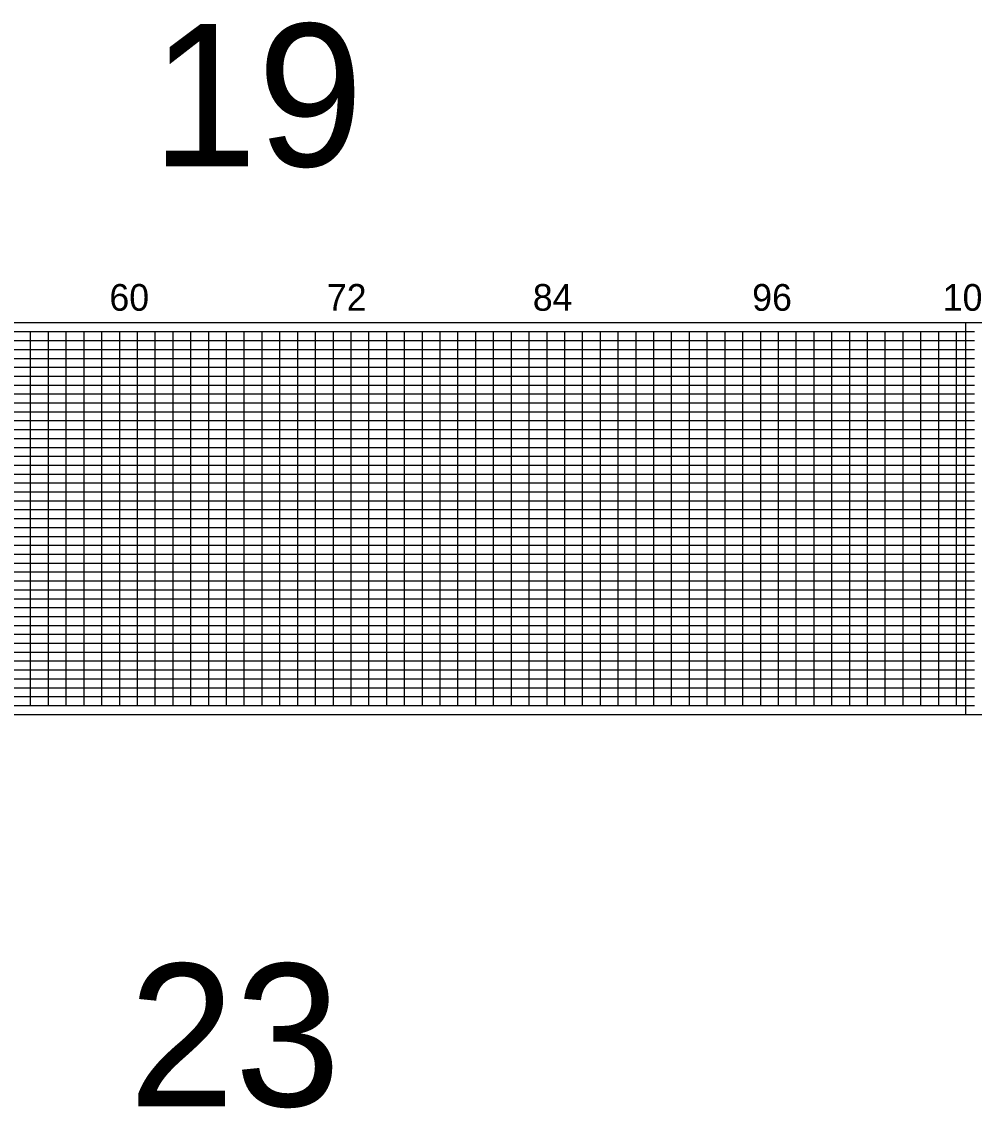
# Model space of a CAD drawing. Extents: x 1873632 to 1926512, y 813126 to 836257.
# Drawn here: x 1886338 to 1889013, y 824477 to 827529 of the extents above; entities that cross this region are included whole.
import ezdxf

# ---------------------------------------------------------------- set-up
doc = ezdxf.new("R2010")
doc.units = 0
for name, color, linetype in [('RD_PD_WallFill', 7, 'Continuous'), ('RD_SHT_IplotShp', 7, 'Continuous'), ('RD_Sketch8', 7, 'Continuous')]:
    doc.layers.add(name, color=color, linetype=linetype)

msp = doc.modelspace()

# ---------------------------------------------------------------- linework, layer by layer
at = {"layer": 'RD_PD_WallFill'}
for p, q in [((1883663.1, 826658.1), (1889013.1, 826658.1)), ((1886363.1, 825608.1), (1886363.1, 826658.1)), ((1886413.1, 825608.1), (1886413.1, 826658.1)), ((1886463.1, 825608.1), (1886463.1, 826658.1)), ((1886513.1, 825608.1), (1886513.1, 826658.1)), ((1886563.1, 825608.1), (1886563.1, 826658.1)), ((1886613.1, 825608.1), (1886613.1, 826658.1)), ((1886663.1, 825608.1), (1886663.1, 826658.1)), ((1886713.1, 825608.1), (1886713.1, 826658.1)), ((1886763.1, 825608.1), (1886763.1, 826658.1)), ((1886813.1, 825608.1), (1886813.1, 826658.1)), ((1886863.1, 825608.1), (1886863.1, 826658.1)), ((1886913.1, 825608.1), (1886913.1, 826658.1)), ((1886963.1, 825608.1), (1886963.1, 826658.1)), ((1887013.1, 825608.1), (1887013.1, 826658.1)), ((1887063.1, 825608.1), (1887063.1, 826658.1)), ((1887113.1, 825608.1), (1887113.1, 826658.1)), ((1887163.1, 825608.1), (1887163.1, 826658.1)), ((1887213.1, 825608.1), (1887213.1, 826658.1)), ((1887263.1, 825608.1), (1887263.1, 826658.1)), ((1887313.1, 825608.1), (1887313.1, 826658.1)), ((1887363.1, 825608.1), (1887363.1, 826658.1)), ((1887413.1, 825608.1), (1887413.1, 826658.1)), ((1887463.1, 825608.1), (1887463.1, 826658.1)), ((1887513.1, 825608.1), (1887513.1, 826658.1)), ((1887563.1, 825608.1), (1887563.1, 826658.1)), ((1887613.1, 825608.1), (1887613.1, 826658.1)), ((1887663.1, 825608.1), (1887663.1, 826658.1)), ((1887713.1, 825608.1), (1887713.1, 826658.1)), ((1887763.1, 825608.1), (1887763.1, 826658.1)), ((1887813.1, 825608.1), (1887813.1, 826658.1)), ((1887863.1, 825608.1), (1887863.1, 826658.1)), ((1887913.1, 825608.1), (1887913.1, 826658.1)), ((1887963.1, 825608.1), (1887963.1, 826658.1)), ((1888013.1, 825608.1), (1888013.1, 826658.1)), ((1888063.1, 825608.1), (1888063.1, 826658.1)), ((1888113.1, 825608.1), (1888113.1, 826658.1)), ((1888163.1, 825608.1), (1888163.1, 826658.1)), ((1888213.1, 825608.1), (1888213.1, 826658.1)), ((1888263.1, 825608.1), (1888263.1, 826658.1)), ((1888313.1, 825608.1), (1888313.1, 826658.1)), ((1888363.1, 825608.1), (1888363.1, 826658.1)), ((1888413.1, 825608.1), (1888413.1, 826658.1)), ((1888463.1, 825608.1), (1888463.1, 826658.1)), ((1888513.1, 825608.1), (1888513.1, 826658.1)), ((1888563.1, 825608.1), (1888563.1, 826658.1)), ((1888613.1, 825608.1), (1888613.1, 826658.1)), ((1888663.1, 825608.1), (1888663.1, 826658.1)), ((1888713.1, 825608.1), (1888713.1, 826658.1)), ((1888763.1, 825608.1), (1888763.1, 826658.1)), ((1888813.1, 825608.1), (1888813.1, 826658.1)), ((1888863.1, 825608.1), (1888863.1, 826658.1)), ((1888913.1, 825608.1), (1888913.1, 826658.1)), ((1888963.1, 825608.1), (1888963.1, 826658.1)), ((1884113.1, 826633.1), (1889013.1, 826633.1)), ((1884113.1, 826608.1), (1889013.1, 826608.1)), ((1884113.1, 826583.1), (1889013.1, 826583.1)), ((1884113.1, 826558.1), (1889013.1, 826558.1)), ((1884113.1, 826533.1), (1889013.1, 826533.1)), ((1883663.1, 826508.1), (1889013.1, 826508.1)), ((1883663.1, 826483.1), (1889013.1, 826483.1)), ((1883663.1, 826458.1), (1889013.1, 826458.1)), ((1883663.1, 826433.1), (1889013.1, 826433.1)), ((1883663.1, 826408.1), (1889013.1, 826408.1)), ((1883663.1, 826383.1), (1889013.1, 826383.1)), ((1883663.1, 826358.1), (1889013.1, 826358.1)), ((1883663.1, 826333.1), (1889013.1, 826333.1)), ((1883663.1, 826308.1), (1889013.1, 826308.1)), ((1883663.1, 826283.1), (1889013.1, 826283.1)), ((1883663.1, 826258.1), (1889013.1, 826258.1)), ((1883663.1, 826233.1), (1889013.1, 826233.1)), ((1883663.1, 826208.1), (1889013.1, 826208.1)), ((1883663.1, 826183.1), (1889013.1, 826183.1)), ((1883663.1, 826158.1), (1889013.1, 826158.1)), ((1883663.1, 826133.1), (1889013.1, 826133.1)), ((1883663.1, 826108.1), (1889013.1, 826108.1)), ((1883663.1, 826083.1), (1889013.1, 826083.1)), ((1883663.1, 826058.1), (1889013.1, 826058.1)), ((1883663.1, 826033.1), (1889013.1, 826033.1)), ((1883663.1, 826008.1), (1889013.1, 826008.1)), ((1883663.1, 825983.1), (1889013.1, 825983.1)), ((1883663.1, 825958.1), (1889013.1, 825958.1)), ((1883663.1, 825933.1), (1889013.1, 825933.1)), ((1883663.1, 825908.1), (1889013.1, 825908.1)), ((1883663.1, 825883.1), (1889013.1, 825883.1)), ((1883663.1, 825858.1), (1889013.1, 825858.1)), ((1883663.1, 825833.1), (1889013.1, 825833.1)), ((1883663.1, 825808.1), (1889013.1, 825808.1)), ((1883663.1, 825783.1), (1889013.1, 825783.1)), ((1883663.1, 825758.1), (1889013.1, 825758.1)), ((1883663.1, 825733.1), (1889013.1, 825733.1)), ((1883663.1, 825708.1), (1889013.1, 825708.1)), ((1883663.1, 825683.1), (1889013.1, 825683.1)), ((1883663.1, 825658.1), (1889013.1, 825658.1)), ((1883713.1, 825633.1), (1889013.1, 825633.1)), ((1883663.1, 825608.1), (1889013.1, 825608.1))]:
    msp.add_line(p, q, dxfattribs=at)
at = {"layer": 'RD_SHT_IplotShp'}
for points in [[(1883638.1, 825583.1), (1889038.1, 825583.1), (1889038.1, 826683.1), (1883638.1, 826683.1)], [(1888988.1, 825583.1), (1894388.1, 825583.1), (1894388.1, 826683.1), (1888988.1, 826683.1)]]:
    msp.add_lwpolyline(points, close=True, dxfattribs=at)

# ---------------------------------------------------------------- texts
at = {"layer": 'RD_PD_WallFill'}
for s, p in [('60', (1886584.2, 826716.8)), ('72', (1887194.9, 826716.8)), ('84', (1887773.2, 826716.8)), ('96', (1888389.2, 826716.8)), ('108', (1888924.3, 826716.8))]:
    msp.add_text(s, height=75, dxfattribs=at).set_placement(p)
at = {"layer": 'RD_Sketch8'}
for s, p in [('19', (1886702.2, 827122.5)), ('23', (1886638.6, 824482.5))]:
    msp.add_text(s, height=400, dxfattribs=at).set_placement(p)

doc.saveas('drawing.dxf')
